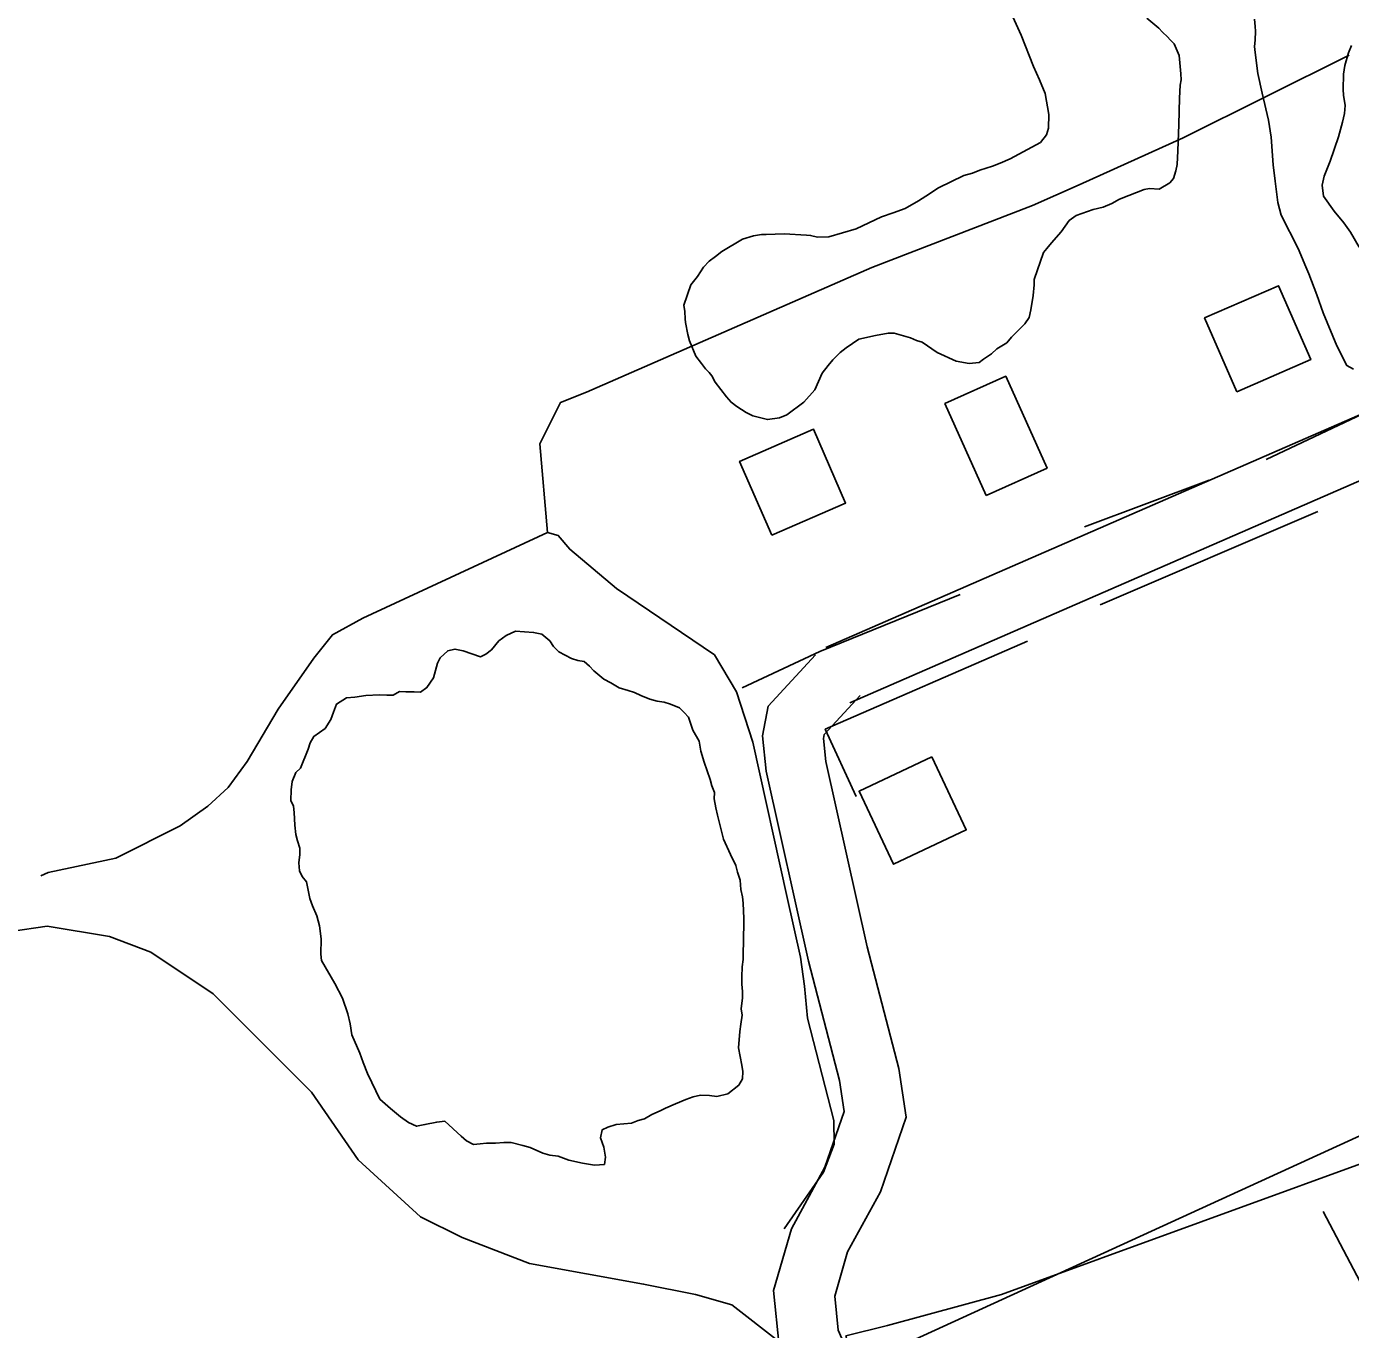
# Model space of a CAD drawing. Extents: x 3187622 to 3225504, y 800805 to 826213.
# Drawn here: x 3197481 to 3198138, y 812865 to 813512 of the extents above; entities that cross this region are included whole.
import ezdxf

# ---------------------------------------------------------------- set-up
doc = ezdxf.new("R2010")
doc.units = 0
for name, color, linetype in [('V-BLDG-OTLN', 7, 'Continuous'), ('V-ROAD-CNTR', 7, 'Continuous'), ('V-SITE-OTLN', 7, 'Continuous'), ('V-SITE-VEGE', 7, 'Continuous'), ('V-TOPO-SHOR', 7, 'Continuous')]:
    doc.layers.add(name, color=color, linetype=linetype)

msp = doc.modelspace()

# ---------------------------------------------------------------- linework, layer by layer
at = {"layer": 'V-BLDG-OTLN'}
for points in [[(3198081.26, 813330.91), (3198117.93, 813346.89), (3198101.95, 813383.56), (3198065.28, 813367.58)], [(3197850.45, 813259.73), (3197887.12, 813275.71), (3197871.14, 813312.38), (3197834.47, 813296.4)], [(3197929.96, 813149.67), (3197893.78, 813132.63), (3197910.83, 813096.44), (3197947.01, 813113.49)]]:
    msp.add_lwpolyline(points, close=True, dxfattribs=at)
msp.add_lwpolyline([(3197956.88, 813279.48), (3197936.37, 813325.07), (3197966.55, 813338.64), (3197987.06, 813293.06), (3197956.88, 813279.48)], dxfattribs=at)
at = {"layer": 'V-ROAD-CNTR'}
for points in [[(3197889.27, 813176.52), (3198355.94, 813379.95), (3198672.09, 813522.99), (3198716.33, 813542.83)], [(3197877.28, 813204.02), (3198359.81, 813414.36)], [(3196334.77, 811747.92), (3196520.92, 811852.01), (3196748.2, 811984.48), (3197046.82, 812162.75), (3197535.83, 812452.25), (3197862.64, 812648.07), (3197888.43, 812667.36), (3197906.47, 812685.22), (3197915.35, 812701.61), (3197913, 812723.55), (3197854.1, 812857.41), (3197851.26, 812884.83), (3197860.22, 812915.55), (3197876.87, 812946.08), (3197886.44, 812973.73), (3197884.15, 812989.07), (3197868.72, 813048.33), (3197847.68, 813142.6), (3197845.8, 813160.14), (3197848.67, 813174.86), (3197872.24, 813200.44)], [(3196349.54, 811721.81), (3196535.79, 811825.96), (3196763.44, 811958.64), (3197062.15, 812136.96), (3197551.19, 812426.47), (3197879.37, 812623.12), (3197908.07, 812644.58), (3197930.73, 812667.02), (3197946.18, 812695.53), (3197942.33, 812731.38), (3197883.46, 812865.18), (3197881.71, 812882.08), (3197888.11, 812904.03), (3197904.4, 812933.91), (3197917.19, 812970.86), (3197913.59, 812995.07), (3197897.88, 813055.38), (3197877.33, 813147.48), (3197876.11, 813158.84), (3197876.49, 813160.77), (3197894.3, 813180.11)]]:
    msp.add_lwpolyline(points, dxfattribs=at)
at = {"layer": 'V-SITE-OTLN'}
msp.add_lwpolyline([(3198626.96, 812930.68), (3197999.41, 812605.03), (3197896.56, 812849.2), (3198347.17, 813055.41), (3198309.31, 813155.91), (3198463.4, 813236.42), (3198519.02, 813130.1), (3198582.34, 813145.64), (3198623.87, 813073.78), (3198570.84, 813035.24)], close=True, dxfattribs=at)
at = {"layer": 'V-SITE-VEGE'}
for points in [[(3197835.99, 813406.6), (3197841.47, 813408.31), (3197845.38, 813409.01), (3197847.71, 813408.97), (3197856.54, 813409.31), (3197867.69, 813408.58), (3197869.76, 813408.54), (3197873.12, 813407.7), (3197878.83, 813407.85), (3197892.4, 813411.74), (3197904.98, 813417.72), (3197910.72, 813419.69), (3197916.73, 813421.91), (3197923.29, 813425.67), (3197926.97, 813427.94), (3197933.28, 813432.22), (3197945.85, 813438.21), (3197950.03, 813439.43), (3197953.69, 813440.92), (3197959.96, 813442.87), (3197963.88, 813444.35), (3197968.85, 813446.59), (3197983.8, 813454.61), (3197986.73, 813458.44), (3197987.83, 813461.79), (3197987.96, 813468.54), (3197986.09, 813478.96), (3197983.36, 813485.76), (3197980.38, 813492.3), (3197974.19, 813507.99), (3197966.97, 813523.96)], [(3198036.64, 813516.39), (3198042.51, 813511.34), (3198044.29, 813509.49), (3198046.84, 813507.11), (3198048.1, 813505.53), (3198050.15, 813503.67), (3198052.63, 813497.91), (3198053.49, 813488.81), (3198053.69, 813485.7), (3198053.12, 813483.11), (3198052.74, 813476.63), (3198052.49, 813463.66), (3198051.97, 813450.44), (3198051.58, 813443.7), (3198051, 813440.59), (3198049.89, 813436.72), (3198048.03, 813434.68), (3198042.78, 813431.41), (3198037.85, 813431.76), (3198035.25, 813431.3), (3198027.67, 813428.33), (3198022.96, 813426.6), (3198019.29, 813424.34), (3198014.84, 813422.61), (3198009.89, 813421.41), (3198001.53, 813418.45), (3197998.11, 813415.92), (3197994.1, 813410.29), (3197989.33, 813404.93), (3197986.94, 813402.12), (3197985.34, 813400.08), (3197980.67, 813386.68), (3197980.62, 813384.08), (3197980.26, 813378.64), (3197979.08, 813371.65), (3197978.23, 813367.78), (3197976.1, 813364.7), (3197969.48, 813358.08), (3197967.09, 813355.28), (3197962.1, 813352.26), (3197959.46, 813349.71), (3197955.52, 813347.19), (3197953.4, 813345.42), (3197948.46, 813345), (3197942, 813346.16), (3197932.48, 813350.49), (3197925.05, 813355.57), (3197922.21, 813356.4), (3197919.39, 813357.76), (3197911.13, 813359.99), (3197908.27, 813360.05), (3197902.02, 813358.87), (3197893.68, 813356.96), (3197887.37, 813352.66), (3197884.47, 813350.39), (3197880.77, 813346.82), (3197878.38, 813344.01), (3197875.45, 813340.18), (3197871.92, 813331.94), (3197866.35, 813325.82), (3197857.92, 813319.5), (3197854.26, 813318.01), (3197848.27, 813317.09), (3197841.04, 813319.04), (3197837.7, 813320.66), (3197833.09, 813323.61), (3197830.27, 813325.74), (3197827.99, 813328.38), (3197822.42, 813335.75), (3197820.67, 813338.9), (3197819.4, 813340.48), (3197817.62, 813342.33), (3197815.59, 813344.97), (3197812.81, 813348.65), (3197809.58, 813356.24), (3197808.86, 813359.37), (3197807.69, 813365.36), (3197807.46, 813367.18), (3197807.27, 813370.82), (3197806.81, 813373.94), (3197810.38, 813383.99), (3197813.57, 813388.08), (3197816.52, 813392.7), (3197819.43, 813395.76), (3197822.59, 813398.03), (3197825.75, 813400.57), (3197835.99, 813406.6)], [(3198139.15, 813342.09), (3198135.81, 813343.97), (3198130.81, 813353.67), (3198124.12, 813370.15), (3198120.92, 813379.03), (3198116.97, 813389.49), (3198115.48, 813392.89), (3198111.76, 813402.05), (3198103.26, 813418.56), (3198101.56, 813424.82), (3198100.21, 813435.49), (3198099.33, 813443.55), (3198098.3, 813457.33), (3198096.9, 813465.66), (3198093.79, 813479.21), (3198091.64, 813488.85), (3198090.28, 813499.26), (3198090.08, 813502.38), (3198090.41, 813505.49), (3198090.49, 813509.9), (3198090.28, 813512.24), (3198090.08, 813515.87)], [(3198138.1, 813502.75), (3198136.73, 813499.14), (3198134.8, 813492.95), (3198134.2, 813488.55), (3198134.05, 813481.03), (3198134.25, 813478.17), (3198134.93, 813472.97), (3198134.6, 813469.08), (3198133.74, 813464.69), (3198131.78, 813457.46), (3198127.65, 813445.34), (3198124.65, 813437.87), (3198123.53, 813433.48), (3198124.2, 813428.02), (3198129.51, 813420.65), (3198134.33, 813414.85), (3198137.61, 813410.11), (3198141.88, 813402.77)]]:
    msp.add_lwpolyline(points, dxfattribs=at)
at = {"layer": 'V-TOPO-SHOR'}
for p, q in [((3198095.76, 813297.3), (3198242.48, 813366.8)), ((3198005.67, 813263.84), (3198067.45, 813287)), ((3198013.39, 813225.23), (3198121.5, 813271.56)), ((3198234.76, 812712.99), (3198124.07, 812924.06))]:
    msp.add_line(p, q, dxfattribs=at)
for points in [[(3197739.12, 813261.1), (3197735.39, 813305.02), (3197745.69, 813325.61), (3197758.56, 813330.76), (3197900.13, 813392.54), (3197979.93, 813423.43), (3198003.09, 813433.72), (3198054.57, 813456.89), (3198136.94, 813498.07)], [(3197856.7, 812915.44), (3197876.22, 812943.52), (3197881.46, 812957.43), (3197881.23, 812969.18), (3197868.21, 813020.04), (3197866.71, 813035.88), (3197864.73, 813050.38), (3197858.07, 813079.88), (3197841.03, 813157.02), (3197832.93, 813182.03), (3197821.99, 813200.31), (3197773.38, 813233.33), (3197761.82, 813243.04), (3197750.26, 813252.76), (3197744.51, 813259.64), (3197739.12, 813261.1), (3197647.48, 813218.59), (3197632.41, 813210.3), (3197623.15, 813198.73), (3197605.49, 813173.32), (3197590.08, 813147.41), (3197580.79, 813134.48), (3197570.67, 813125.19), (3197556.93, 813115.51), (3197524.99, 813099.41), (3197491.42, 813092.38), (3197487.77, 813090.64)], [(3197835.78, 813184.04), (3197874.39, 813202.06), (3197943.89, 813230.37)], [(3197655.97, 812979.86), (3197652.06, 812988.07), (3197649.89, 812992.63), (3197647.74, 812998.09), (3197646.02, 813002.64), (3197642.13, 813011.75), (3197641.33, 813017.19), (3197640.07, 813022.19), (3197637.51, 813029.92), (3197633.59, 813037.22), (3197627.03, 813048.65), (3197626.64, 813051.82), (3197626.79, 813059.49), (3197626, 813065.83), (3197624.75, 813070.83), (3197622.58, 813075.84), (3197621.3, 813079.48), (3197620.48, 813083.56), (3197619.65, 813087.65), (3197617.44, 813090.4), (3197616.14, 813093.14), (3197615.77, 813097.21), (3197616.3, 813101.26), (3197616.36, 813104.43), (3197615.07, 813108.07), (3197614.23, 813111.24), (3197613.87, 813115.77), (3197613.54, 813122.1), (3197613.15, 813125.27), (3197611.85, 813128.01), (3197611.95, 813133.43), (3197612.48, 813137.48), (3197614.37, 813141.97), (3197616.67, 813144.18), (3197620.47, 813153.6), (3197621.44, 813156.74), (3197623.3, 813159.87), (3197628.8, 813163.83), (3197631.6, 813168.29), (3197633.02, 813171.88), (3197634.46, 813175.92), (3197639.49, 813178.99), (3197643.56, 813179.36), (3197649, 813180.16), (3197655.78, 813180.48), (3197659.4, 813180.41), (3197662.56, 813180.35), (3197665.75, 813182.09), (3197668.91, 813182.03), (3197672.98, 813181.95), (3197676.14, 813181.89), (3197679.35, 813184.09), (3197682.6, 813189), (3197683.58, 813192.59), (3197684.55, 813196.19), (3197685.96, 813198.87), (3197689.64, 813202.42), (3197693.27, 813203.25), (3197697.32, 813202.27), (3197705.85, 813199.39), (3197708.59, 813200.7), (3197711.34, 813202.9), (3197715.04, 813207.35), (3197718.71, 813209.99), (3197723.27, 813212.16), (3197732.29, 813211.53), (3197736.34, 813210.55), (3197740.34, 813207.31), (3197742.1, 813204.57), (3197744.75, 813201.8), (3197751.02, 813198.52)], [(3197892.41, 813129.99), (3197876.97, 813163.45), (3197977.35, 813207.21)], [(3197751.02, 813198.52), (3197754.16, 813197.56), (3197757.31, 813197.04), (3197759.98, 813194.73), (3197762.19, 813192.43), (3197767.08, 813188.27), (3197770.66, 813186.39), (3197774.68, 813184.06), (3197779.17, 813182.61), (3197782.32, 813181.65), (3197785.45, 813180.23), (3197789.94, 813178.34), (3197793.53, 813177.37), (3197797.14, 813176.84), (3197800.28, 813175.88), (3197804.76, 813173.98), (3197806.98, 813171.68), (3197809.19, 813169.38), (3197811.33, 813163.01), (3197814.39, 813157.53), (3197815.19, 813152.55), (3197816.89, 813147.09), (3197819.89, 813138.45), (3197820.73, 813135.27), (3197822.03, 813132.08), (3197821.96, 813128.92), (3197822.78, 813124.39), (3197823.62, 813120.76), (3197825.28, 813113.49), (3197826.55, 813108.95), (3197830.02, 813101.21), (3197832.62, 813095.73), (3197833.46, 813092.55), (3197834.74, 813088.46), (3197835.1, 813083.94), (3197835.94, 813080.31), (3197836.33, 813077.14), (3197836.63, 813069.45), (3197836.54, 813064.93), (3197836.48, 813061.77), (3197836.41, 813058.16), (3197836.3, 813052.28), (3197836.24, 813049.12), (3197835.72, 813045.52), (3197835.62, 813040.55), (3197835.55, 813036.94), (3197835.93, 813033.31), (3197835.87, 813030.15), (3197835.32, 813024.74), (3197835.71, 813021.57), (3197835.17, 813017.06), (3197834.65, 813013.46), (3197834.04, 813005.34), (3197835.68, 812996.72), (3197836.07, 812993.55), (3197836, 812989.94), (3197834.13, 812986.81), (3197828.62, 812982.4), (3197823.18, 812981.15), (3197819.57, 812981.67), (3197815.06, 812981.76), (3197811.43, 812980.92), (3197807.79, 812979.64), (3197802.77, 812977.47), (3197797.76, 812975.31), (3197795.03, 812974.01), (3197790.93, 812972.28), (3197787.27, 812970.09), (3197784.09, 812969.25), (3197780.9, 812967.96), (3197773.21, 812967.2), (3197769.12, 812965.92), (3197766.38, 812964.62), (3197765.4, 812960.58), (3197767.12, 812956.02), (3197767.93, 812951.04), (3197767.4, 812947.43), (3197762.43, 812947.08), (3197756.57, 812948.09), (3197749.82, 812949.58), (3197744.44, 812951.49), (3197740.38, 812952.02), (3197736.79, 812952.99), (3197730.51, 812955.83), (3197726.92, 812956.8), (3197721.07, 812958.27), (3197717.46, 812958.34), (3197713.38, 812957.97), (3197708.87, 812958.05), (3197705.7, 812957.66), (3197702.53, 812957.27), (3197698.95, 812959.15), (3197696.28, 812961.46), (3197688.29, 812968.84), (3197684.22, 812968.47), (3197678.32, 812967.23), (3197674.24, 812966.4), (3197670.21, 812968.29), (3197666.2, 812971.08), (3197661.31, 812975.24), (3197655.97, 812979.86)], [(3197964.48, 812882.88), (3198162.68, 812954.95), (3198502.46, 813145.43)], [(3197853.8, 812859.71), (3197830.63, 812877.73), (3197812.62, 812882.88), (3197786.88, 812888.03), (3197730.25, 812898.32), (3197696.78, 812911.19), (3197676.19, 812921.49), (3197645.3, 812949.8), (3197622.14, 812983.27), (3197596.4, 813009.01), (3197573.23, 813032.17), (3197542.34, 813052.77), (3197521.75, 813060.49), (3197490.86, 813065.64), (3197472.84, 813063.06), (3197431.66, 813052.77), (3197256.62, 812988.42)], [(3197964.48, 812882.88), (3197907.85, 812867.44), (3197887.26, 812862.29), (3197889.84, 812851.99), (3197941.32, 812749.03), (3197979.93, 812661.51), (3198010.82, 812615.18), (3198015.96, 812612.61), (3198031.41, 812607.46), (3198046.85, 812620.33), (3198348.01, 812767.05), (3198584.83, 812900.9), (3198780.45, 813009.01)]]:
    msp.add_lwpolyline(points, dxfattribs=at)

doc.saveas('drawing.dxf')
